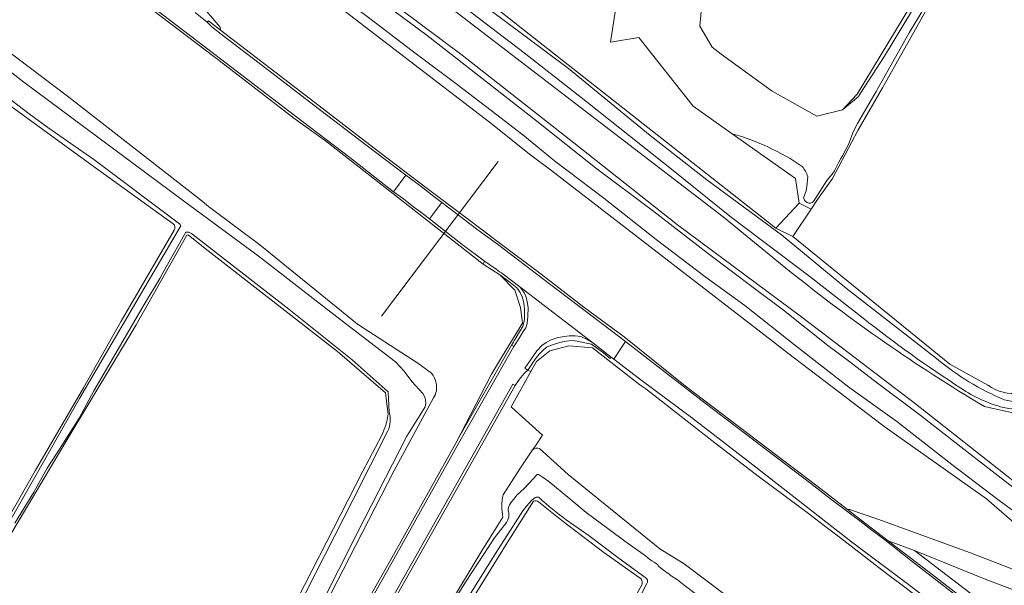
# Model space of a CAD drawing. Header units: metres. Extents: x 149984 to 156489, y 469398 to 478068.
# Tile 588 of 656: x 153351 to 153536, y 475048 to 475154. Entities that reach past the tile are written whole.
import ezdxf

# ---------------------------------------------------------------- set-up
doc = ezdxf.new("R2010")
doc.units = ezdxf.units.M
doc.header["$LTSCALE"] = 0.75
for name, color, linetype, lineweight in [('B-WE-GR-GRAS-GV', 252, 'Continuous', 13), ('B-WE-KW-KUNSTWERK_DUIKER-G', 6, 'Continuous', 18), ('B-WE-OG-TERREIN_BEGROEID-GV', 252, 'Continuous', 18), ('B-WE-OG-TERREIN_ERF-GV', 252, 'Continuous', 18), ('B-WE-OG-TERREIN_OEVER-GV', 252, 'Continuous', 18), ('B-WE-OG-WATER-GV', 252, 'Continuous', 18), ('B-WE-OG-WATER_MEER-GV', 252, 'Continuous', 18), ('B-WE-OG-WATER_SLOOT-GV', 252, 'Continuous', 18), ('B-WE-OG-WEG-GV', 252, 'Continuous', 18), ('B-WE-VH-GESLOTENVERHARDING_ASFALT-GV', 252, 'Continuous', 18), ('B-WE-VH-HALFVERHARDING_GRASBETONSTEEN-GV', 252, 'Continuous', 18), ('B-WE-VH-ONVERHARD-GV', 252, 'Continuous', 18), ('B-WE-VH-OPENVERHARDING-GV', 252, 'Continuous', 18)]:
    doc.layers.add(name, color=color, linetype=linetype, lineweight=lineweight)

msp = doc.modelspace()

# ---------------------------------------------------------------- linework, layer by layer
at = {"layer": 'B-WE-GR-GRAS-GV', "flags": 128}
for points in [[(153495.945, 475106.772), (153483.415, 475117.006), (153364.826, 475208.056)], [(153398.363, 475174.312), (153434.23, 475147.494), (153455.244, 475130.953), (153474.792, 475115.47), (153498.248, 475098.101), (153519.694, 475081.746), (153538.344, 475067.041), (153543.409, 475063.617)], [(153479.596, 475159.319), (153479.046, 475152.924), (153481.315, 475149.01), (153483.034, 475147.698), (153492.661, 475140.684), (153501.05, 475136.008), (153505.932, 475137.177), (153508.699, 475140.147), (153524.767, 475166.781)], [(153543.572, 475054.68), (153533.035, 475063.812), (153513.957, 475077.347), (153513.456, 475077.702), (153495.561, 475091.38), (153492.687, 475093.577), (153450.882, 475125.856), (153447.178, 475128.634), (153439.373, 475134.852), (153400.876, 475164.485)], [(153526.934, 475165.42), (153513.462, 475141.337), (153508.82, 475133.305), (153504, 475124.229), (153501.188, 475120.276), (153499.983, 475118.47), (153496.528, 475113.292), (153526.161, 475089.215), (153533.33, 475085.222)], [(153381.623, 475161.025), (153388.593, 475152.779), (153388.699, 475152.178), (153404.558, 475139.981), (153418.719, 475129.149), (153427.62, 475122.335), (153435.655, 475116.276), (153441.115, 475112.136), (153449.086, 475106.171), (153457.176, 475099.979), (153464.789, 475094.363), (153476.331, 475085.052), (153491.446, 475073.555), (153501.09, 475066.285), (153506.868, 475061.796), (153507.238, 475061.827), (153512.582, 475059.96), (153530.05, 475053.612), (153539.572, 475049.927)], [(153379.78, 475115.682), (153363.974, 475127.037), (153342.63, 475142.558), (153330.378, 475152.08), (153318.069, 475127.462), (153317.798, 475126.913), (153315.684, 475122.172), (153310.85, 475111.428), (153304.46, 475099.128), (153299.227, 475089.488), (153288.542, 475068.788), (153288.378, 475068.29), (153286.351, 475062.12), (153286.025, 475061.814), (153281.779, 475057.834)], [(153317.957, 475002.772), (153324.289, 475015.466), (153335.282, 475036.117), (153343.845, 475051.757), (153353.741, 475069.125), (153362.837, 475084.729), (153369.962, 475097.338), (153379.95, 475114.465)], [(153382.321, 475113.515), (153372.754, 475096.616), (153359.992, 475075.299), (153347.207, 475053.882), (153342.246, 475044.031), (153337.531, 475035.341), (153330.748, 475021.994), (153326.78, 475014.454), (153324.417, 475009.867), (153320.033, 475001.092)], [(153420.258, 475079.694), (153419.759, 475083.813), (153410.713, 475091.579), (153386.346, 475110.57), (153382.65, 475113.558)], [(153544.162, 475081.097), (153539.135, 475079.774), (153532.653, 475081.229)], [(153390.969, 475021.617), (153403.101, 475044.855), (153415.526, 475069.016), (153419.088, 475075.794)], [(153447.695, 475063.403), (153442.68, 475055.514), (153402.38, 474990.298), (153386.262, 474964.968), (153372.611, 474942.731), (153370.921, 474939.978), (153364.176, 474928.991), (153362.052, 474925.53), (153360.038, 474922.249)], [(153467.591, 475048.992), (153460.927, 475053.722), (153453.007, 475059.71), (153448.628, 475063.238)], [(153568.194, 475016.796), (153519.513, 475054.049), (153514.547, 475055.87), (153515.116, 475055.454), (153521.153, 475050.796), (153542.012, 475034.737)], [(153696.293, 474938.593), (153685.818, 474946.79), (153676.568, 474954.028), (153597.193, 475014.75), (153555.521, 475046.368), (153554.501, 475047.14), (153554.377, 475047.234), (153551.95, 475049.071), (153550.626, 475050.072), (153549.116, 475047.375), (153547.873, 475042.78), (153542.724, 475044.711), (153539.284, 475046.221), (153532.78, 475048.662), (153519.513, 475054.049), (153568.194, 475016.796), (153574.948, 475011.628), (153739.438, 474885.754)], [(153466.657, 475044.962), (153468.14, 475047.735)]]:
    msp.add_lwpolyline(points, dxfattribs=at)
msp.add_lwpolyline([(153497.728, 475119.594), (153497.067, 475124.224), (153485.136, 475132.647), (153477.735, 475137.872), (153467.554, 475150.848), (153462.164, 475149.929), (153465.837, 475173.525), (153460.247, 475184.545), (153467.195, 475197.281), (153446.793, 475189.975), (153441.682, 475193.169), (153431.102, 475206.464), (153428.01, 475207.568), (153423.436, 475206.504), (153408.563, 475181.639), (153493.362, 475114.831)], close=True, dxfattribs=at)
at = {"layer": 'B-WE-GR-GRAS-GV'}
for points in [[(153379.95, 475114.465, 0.3695531), (153379.78, 475115.682)], [(153382.65, 475113.558, 0.3826739), (153382.321, 475113.515)], [(153532.653, 475081.229, -0.0356488), (153495.945, 475106.772)], [(153533.33, 475085.222, 0.3879458), (153544.606, 475086.589)], [(153419.088, 475075.794, 0.0747119), (153420.258, 475079.694)], [(153448.628, 475063.238, 0.2725636), (153447.695, 475063.403)], [(153468.14, 475047.735, 0.3497842), (153467.591, 475048.992)]]:
    msp.add_lwpolyline(points, format="xyb", dxfattribs=at)
at = {"layer": 'B-WE-KW-KUNSTWERK_DUIKER-G', "flags": 128}
msp.add_lwpolyline([(153441.035, 475127.425), (153419.027, 475098.286)], dxfattribs=at)
at = {"layer": 'B-WE-OG-TERREIN_BEGROEID-GV', "flags": 128}
for points in [[(153189.809, 475269.958), (153190.892, 475269.171), (153217.956, 475248.083), (153261.891, 475214.927), (153272.624, 475206.368), (153287.776, 475194.817), (153310.636, 475176.815), (153332.734, 475160.432), (153333.214, 475159.942), (153360.074, 475139.558), (153384.935, 475120.223), (153386.443, 475118.964), (153396.101, 475111.688), (153414.489, 475096.739), (153425.848, 475089.415), (153428.459, 475087.485)], [(153409.905, 475033.156), (153421.505, 475053.676), (153433.026, 475074.314), (153437.759, 475083.447), (153439.768, 475087.303), (153441.857, 475090.769), (153445.589, 475096.96), (153445.192, 475099.871), (153444.133, 475103.178), (153441.355, 475106.089), (153438.156, 475108.088), (153408.453, 475131.303), (153402.487, 475135.633), (153389.253, 475145.827), (153362.379, 475166.347)], [(153544.318, 475026.577), (153533.276, 475035.311), (153524.741, 475041.648), (153517.639, 475047.164), (153514.209, 475049.75), (153505.353, 475056.564), (153503.345, 475058.117), (153499.238, 475061.236), (153490.038, 475068.072), (153481.282, 475074.798), (153472.615, 475081.634), (153468.841, 475084.541), (153467.687, 475085.285), (153458.796, 475092.288), (153454.308, 475092.652), (153450.736, 475091.726), (153448.222, 475089.742), (153447.155, 475087.815), (153443.46, 475081.142), (153444.203, 475080.47), (153449.347, 475075.818), (153448.03, 475073.8), (153447.505, 475073.032)], [(153428.852, 475082.867), (153421.363, 475069.007), (153401.139, 475029.624)], [(153448.828, 475073.323), (153454.204, 475068.413), (153471.49, 475054.396), (153476.066, 475051.572), (153497.011, 475035.76), (153498.667, 475033.939), (153503.43, 475030.784), (153524.956, 475015.259), (153528.293, 475011.976), (153542.771, 475001.499), (153561.059, 474986.83), (153562.011, 474985.306), (153565.662, 474983.284), (153596.883, 474960), (153601.731, 474955.969), (153619.352, 474942.825), (153624.21, 474938.538), (153627.944, 474935.823), (153635.318, 474930.494), (153644.317, 474923.991)]]:
    msp.add_lwpolyline(points, dxfattribs=at)
at = {"layer": 'B-WE-OG-TERREIN_BEGROEID-GV'}
for points in [[(153428.459, 475087.485, -0.1196466), (153429.321, 475085.612)], [(153429.321, 475085.612, -0.2038544), (153428.852, 475082.867)], [(153447.505, 475073.032, -0.2982659), (153448.828, 475073.323)]]:
    msp.add_lwpolyline(points, format="xyb", dxfattribs=at)
at = {"layer": 'B-WE-OG-TERREIN_ERF-GV', "flags": 128}
msp.add_lwpolyline([(153496.528, 475113.292), (153499.983, 475118.47), (153497.728, 475119.594), (153493.362, 475114.831)], close=True, dxfattribs=at)
at = {"layer": 'B-WE-OG-TERREIN_OEVER-GV', "flags": 128}
for points in [[(153428.459, 475087.485), (153425.848, 475089.415), (153414.489, 475096.739), (153396.101, 475111.688), (153386.443, 475118.964), (153384.935, 475120.223), (153360.074, 475139.558), (153333.214, 475159.942), (153332.734, 475160.432), (153310.636, 475176.815), (153287.776, 475194.817), (153272.624, 475206.368), (153261.891, 475214.927), (153217.956, 475248.083), (153190.892, 475269.171), (153189.809, 475269.958)], [(153364.826, 475208.056), (153483.415, 475117.006), (153495.945, 475106.772)], [(153509.777, 475097.915), (153500.082, 475105.482), (153484.683, 475117.099), (153474.311, 475125.46), (153457.553, 475138.825), (153445.9, 475147.93), (153435.857, 475155.593), (153414.625, 475171.545), (153399.887, 475182.234), (153383.893, 475194.702), (153373.053, 475202.824), (153365.448, 475208.239)], [(153533.33, 475085.222), (153526.161, 475089.215), (153496.528, 475113.292), (153493.362, 475114.831), (153408.563, 475181.639), (153423.436, 475206.504), (153421.337, 475204.312), (153416.998, 475197.422), (153408.262, 475184.362)], [(153544.392, 475056.57), (153540.254, 475059.995), (153535.472, 475063.495), (153526.509, 475070.264), (153516.149, 475078.392), (153507.137, 475084.875), (153496.85, 475092.845), (153487.496, 475100.274), (153479.961, 475105.756), (153470.803, 475112.742), (153460.942, 475120.515), (153451.646, 475127.561), (153445.645, 475132.443), (153439.703, 475137.061), (153433.289, 475141.963), (153424.815, 475148.294), (153418.163, 475153.388), (153410.1, 475159.531), (153401.852, 475165.704), (153392.342, 475173.003), (153383.463, 475179.904), (153373.401, 475187.809), (153364.324, 475194.412), (153362.425, 475195.995)], [(153408.607, 475180.071), (153415.787, 475174.44), (153429.535, 475163.456), (153442.146, 475154.015), (153454.247, 475144.945), (153469.646, 475132.358), (153480.34, 475123.964), (153494.433, 475113.608), (153506.668, 475103.508), (153523.657, 475090.251)], [(153543.409, 475063.617), (153538.344, 475067.041), (153519.694, 475081.746), (153498.248, 475098.101), (153474.792, 475115.47), (153455.244, 475130.953), (153434.23, 475147.494), (153398.363, 475174.312)], [(153524.767, 475166.781), (153508.699, 475140.147), (153505.932, 475137.177), (153508.932, 475139.719), (153509.314, 475140.291), (153513.823, 475147.328), (153520.52, 475158.492), (153524.916, 475166.003)], [(153400.876, 475164.485), (153439.373, 475134.852), (153447.178, 475128.634), (153450.882, 475125.856), (153492.687, 475093.577), (153495.561, 475091.38), (153513.456, 475077.702), (153513.957, 475077.347), (153533.035, 475063.812), (153543.572, 475054.68), (153545.121, 475054.622), (153546.764, 475054.766), (153547.64, 475055.121), (153548.208, 475055.695)], [(153485.136, 475132.647), (153497.067, 475124.224), (153497.728, 475119.594), (153499.983, 475118.47), (153501.188, 475120.276), (153504, 475124.229), (153508.82, 475133.305), (153513.462, 475141.337), (153526.934, 475165.42)], [(153526.211, 475165.321), (153525.261, 475163.425), (153523.637, 475160.305), (153518.481, 475151.701), (153512.28, 475140.656), (153508.738, 475134.568), (153507.984, 475133.13), (153507.482, 475131.806), (153507.081, 475130.753), (153506.523, 475129.665), (153505.965, 475128.642), (153505.596, 475128.027), (153505.197, 475127.283), (153504.413, 475125.673), (153503.965, 475125.037), (153502.954, 475123.858), (153500.473, 475119.866)], [(153332.965, 475156.872), (153351.599, 475142.424), (153381.462, 475120.224), (153396.048, 475109.453), (153404.19, 475103.136), (153411.412, 475097.521), (153421.665, 475089.662), (153423.271, 475087.889), (153424.751, 475085.931), (153426.831, 475083.682), (153427.151, 475083.117), (153427.336, 475082.476), (153427.364, 475081.808), (153427.24, 475081.171), (153423.827, 475075.641), (153414.421, 475057.36), (153404.293, 475037.257), (153392.759, 475015.456), (153382.903, 474995.946), (153368.068, 474965.223), (153359.52, 474949.71)], [(153419.662, 475157.094), (153427.601, 475151.178), (153437.379, 475143.615), (153448.287, 475135.017), (153459.343, 475126.215), (153470.099, 475118.211), (153480.686, 475110.045), (153489.315, 475103.487), (153494.818, 475099.415), (153503.178, 475092.72), (153507.036, 475089.861), (153512.503, 475085.598), (153520.251, 475079.864), (153527.652, 475074.077), (153535.84, 475067.701), (153542.575, 475062.51)], [(153380.938, 475115.687), (153364.813, 475127.785), (153356.137, 475133.817), (153352.598, 475136.407), (153347.535, 475140.293), (153338.924, 475146.865), (153331.706, 475152.575), (153331.103, 475152.91)], [(153288.378, 475068.29), (153288.542, 475068.788), (153299.227, 475089.488), (153304.46, 475099.128), (153310.85, 475111.428), (153315.684, 475122.172), (153317.798, 475126.913), (153318.069, 475127.462), (153330.378, 475152.08), (153342.63, 475142.558), (153363.974, 475127.037), (153379.78, 475115.682)], [(153498.598, 475120.783), (153499.039, 475121.886), (153499.255, 475123.199), (153499.293, 475124.002), (153499.358, 475124.569)], [(153379.95, 475114.465), (153369.962, 475097.338), (153362.837, 475084.729), (153353.741, 475069.125), (153343.845, 475051.757), (153335.282, 475036.117), (153324.289, 475015.466), (153317.957, 475002.772)], [(153318.641, 475003.065), (153331.023, 475026.02), (153342.072, 475047.547), (153362.126, 475082.736), (153381.175, 475115.33)], [(153382.156, 475114.094), (153378.439, 475107.562), (153377.219, 475105.352), (153374.315, 475100.439), (153369.806, 475092.783), (153364.814, 475084.185), (153362.019, 475079.041), (153358.315, 475073.207), (153356.013, 475069.575), (153353.518, 475065.095), (153349.935, 475059.248)], [(153420.485, 475080.176), (153420.265, 475084.007), (153413.489, 475090.05), (153401.531, 475099.574), (153383.231, 475113.851)], [(153320.033, 475001.092), (153324.417, 475009.867), (153326.78, 475014.454), (153330.748, 475021.994), (153337.531, 475035.341), (153342.246, 475044.031), (153347.207, 475053.882), (153359.992, 475075.299), (153372.754, 475096.616), (153382.321, 475113.515)], [(153382.65, 475113.558), (153386.346, 475110.57), (153410.713, 475091.579), (153419.759, 475083.813), (153420.258, 475079.694)], [(153355.589, 474949.297), (153358.394, 474947.391), (153360.411, 474948.715), (153378.913, 474986.497), (153401.139, 475029.624), (153421.363, 475069.007), (153428.852, 475082.867)], [(153532.653, 475081.229), (153539.135, 475079.774), (153544.162, 475081.097)], [(153356.976, 474951.59), (153372.269, 474980.036), (153380.358, 474998.314), (153385.684, 475008.532), (153399.575, 475035.916), (153413.703, 475063.698), (153420.216, 475076.609)], [(153419.088, 475075.794), (153415.526, 475069.016), (153403.101, 475044.855), (153390.969, 475021.617), (153378.532, 474997.214), (153361.058, 474961.711), (153355.41, 474951.375)], [(153447.505, 475073.032), (153445.07, 475069.47), (153441.95, 475064.597)], [(153471.49, 475054.396), (153454.204, 475068.413), (153448.828, 475073.323)], [(153432.044, 475043.58), (153434.964, 475048.295), (153438.158, 475053.164), (153440.334, 475056.46), (153442.602, 475059.365), (153442.85, 475059.872), (153443.027, 475060.429), (153443.04, 475060.819), (153443.007, 475061.183), (153442.895, 475061.523), (153442.874, 475061.787), (153442.954, 475062.173), (153443.152, 475062.701), (153443.493, 475063.274), (153443.942, 475063.772), (153444.538, 475064.488), (153445.957, 475065.848), (153448.346, 475068.376), (153448.476, 475068.426), (153448.589, 475068.397), (153448.748, 475068.35), (153449.314, 475067.985), (153450.566, 475067.069), (153454.53, 475063.806), (153457.611, 475061.219), (153461.927, 475058.022), (153464.9, 475055.863), (153468.329, 475053.402), (153468.776, 475053.087), (153469.032, 475052.851), (153469.27, 475052.621), (153469.517, 475052.427), (153469.974, 475052.133), (153470.443, 475051.847), (153470.769, 475051.625), (153471.083, 475051.356), (153471.188, 475051.201), (153471.288, 475051.054), (153472.142, 475050.374), (153473.239, 475049.609), (153473.649, 475049.281), (153474.822, 475048.546), (153476.074, 475047.555), (153478.171, 475045.95)], [(153447.995, 475064.044), (153447.299, 475063.471), (153446.35, 475062.425), (153445.661, 475061.545), (153443.791, 475058.568), (153440.539, 475053.502), (153437.496, 475048.661), (153435.198, 475044.943)], [(153372.611, 474942.731), (153386.262, 474964.968), (153402.38, 474990.298), (153442.68, 475055.514), (153447.695, 475063.403)], [(153448.628, 475063.238), (153453.007, 475059.71), (153460.927, 475053.722), (153467.591, 475048.992)], [(153441.914, 475060.364), (153437.83, 475053.85), (153431.84, 475043.86), (153426.14, 475034.82), (153425.328, 475033.458), (153419.514, 475024.402), (153414.018, 475015.508), (153406.346, 475002.969), (153402.695, 474996.853), (153400.06, 474992.71), (153393.67, 474982.31), (153387.08, 474971.91), (153380.42, 474961.21), (153373.77, 474950.14), (153370.321, 474944.767)], [(153468.996, 475048.779), (153468.234, 475049.359), (153463.591, 475052.728), (153458.161, 475056.81), (153453.836, 475059.869)], [(153644.317, 474923.991), (153635.318, 474930.494), (153627.944, 474935.823), (153624.21, 474938.538), (153619.352, 474942.825), (153601.731, 474955.969), (153596.883, 474960), (153565.662, 474983.284), (153562.011, 474985.306), (153561.059, 474986.83), (153542.771, 475001.499), (153528.293, 475011.976), (153524.956, 475015.259), (153503.43, 475030.784), (153498.667, 475033.939), (153497.011, 475035.76), (153476.066, 475051.572), (153471.49, 475054.396)], [(153468.14, 475047.735), (153466.657, 475044.962)], [(153467.43, 475044.758), (153469.019, 475047.869)]]:
    msp.add_lwpolyline(points, dxfattribs=at)
at = {"layer": 'B-WE-OG-TERREIN_OEVER-GV'}
for points in [[(153498.327, 475126.499, 0.082594), (153485.136, 475132.647)], [(153499.358, 475124.569, 0.0969694), (153498.327, 475126.499)], [(153500.473, 475119.866, -0.6636029), (153498.598, 475120.783)], [(153379.78, 475115.682, -0.3695531), (153379.95, 475114.465)], [(153381.175, 475115.33, 0.1534296), (153380.938, 475115.687)], [(153383.231, 475113.851, 0.20008), (153382.156, 475114.094)], [(153382.321, 475113.515, -0.3826739), (153382.65, 475113.558)], [(153495.945, 475106.772, 0.0356488), (153532.653, 475081.229)], [(153528.24, 475084.688, -0.0252741), (153509.777, 475097.915)], [(153523.657, 475090.251, 0.0748749), (153536.41, 475082.506)], [(153429.321, 475085.612, 0.1196466), (153428.459, 475087.485)], [(153544.606, 475086.589, -0.3879458), (153533.33, 475085.222)], [(153536.41, 475082.506, 0.3327817), (153545.409, 475085.919)], [(153428.852, 475082.867, 0.2038544), (153429.321, 475085.612)], [(153536.255, 475081.033, -0.0857008), (153528.24, 475084.688)], [(153544.099, 475081.999, -0.1810784), (153536.255, 475081.033)], [(153420.258, 475079.694, -0.0747119), (153419.088, 475075.794)], [(153420.216, 475076.609, 0.1613188), (153420.485, 475080.176)], [(153448.828, 475073.323, 0.2982659), (153447.505, 475073.032)], [(153441.95, 475064.597, 0.1025345), (153441.914, 475060.364)], [(153448.8, 475064.026, 0.2831228), (153447.995, 475064.044)], [(153453.836, 475059.869, -0.039962), (153448.8, 475064.026)], [(153447.695, 475063.403, -0.2725636), (153448.628, 475063.238)], [(153467.591, 475048.992, -0.3497842), (153468.14, 475047.735)], [(153469.019, 475047.869, 0.3855887), (153468.996, 475048.779)]]:
    msp.add_lwpolyline(points, format="xyb", dxfattribs=at)
at = {"layer": 'B-WE-OG-WATER-GV', "flags": 128}
for points in [[(153478.171, 475045.95), (153476.074, 475047.555), (153474.822, 475048.546), (153473.649, 475049.281), (153473.239, 475049.609), (153472.142, 475050.374), (153471.288, 475051.054), (153471.188, 475051.201), (153471.083, 475051.356), (153470.769, 475051.625), (153470.443, 475051.847), (153469.974, 475052.133), (153469.517, 475052.427), (153469.27, 475052.621), (153469.032, 475052.851), (153468.776, 475053.087), (153468.329, 475053.402), (153464.9, 475055.863), (153461.927, 475058.022), (153457.611, 475061.219), (153454.53, 475063.806), (153450.566, 475067.069), (153449.314, 475067.985), (153448.748, 475068.35), (153448.589, 475068.397), (153448.476, 475068.426), (153448.346, 475068.376), (153445.957, 475065.848), (153444.538, 475064.488), (153443.942, 475063.772), (153443.493, 475063.274), (153443.152, 475062.701), (153442.954, 475062.173), (153442.874, 475061.787), (153442.895, 475061.523), (153443.007, 475061.183), (153443.04, 475060.819), (153443.027, 475060.429), (153442.85, 475059.872), (153442.602, 475059.365), (153440.334, 475056.46), (153438.158, 475053.164), (153434.964, 475048.295), (153432.044, 475043.58)], [(153435.198, 475044.943), (153437.496, 475048.661), (153440.539, 475053.502), (153443.791, 475058.568), (153445.661, 475061.545), (153446.35, 475062.425), (153447.299, 475063.471), (153447.995, 475064.044)], [(153453.836, 475059.869), (153458.161, 475056.81), (153463.591, 475052.728), (153468.234, 475049.359), (153468.996, 475048.779)], [(153469.019, 475047.869), (153467.43, 475044.758)]]:
    msp.add_lwpolyline(points, dxfattribs=at)
at = {"layer": 'B-WE-OG-WATER-GV'}
for points in [[(153447.995, 475064.044, -0.2831228), (153448.8, 475064.026)], [(153448.8, 475064.026, 0.039962), (153453.836, 475059.869)], [(153468.996, 475048.779, -0.3855887), (153469.019, 475047.869)]]:
    msp.add_lwpolyline(points, format="xyb", dxfattribs=at)
at = {"layer": 'B-WE-OG-WATER_MEER-GV', "flags": 128}
for points in [[(153365.448, 475208.239), (153373.053, 475202.824), (153383.893, 475194.702), (153399.887, 475182.234), (153414.625, 475171.545), (153435.857, 475155.593), (153445.9, 475147.93), (153457.553, 475138.825), (153474.311, 475125.46), (153484.683, 475117.099), (153500.082, 475105.482), (153509.777, 475097.915)], [(153408.262, 475184.362), (153416.998, 475197.422), (153421.337, 475204.312), (153423.436, 475206.504), (153428.01, 475207.568), (153431.102, 475206.464), (153441.682, 475193.169), (153446.793, 475189.975), (153467.195, 475197.281), (153460.247, 475184.545), (153465.837, 475173.525), (153462.164, 475149.929), (153467.554, 475150.848), (153477.735, 475137.872), (153485.136, 475132.647)], [(153523.657, 475090.251), (153506.668, 475103.508), (153494.433, 475113.608), (153480.34, 475123.964), (153469.646, 475132.358), (153454.247, 475144.945), (153442.146, 475154.015), (153429.535, 475163.456), (153415.787, 475174.44), (153408.607, 475180.071)], [(153500.473, 475119.866), (153502.954, 475123.858), (153503.965, 475125.037), (153504.413, 475125.673), (153505.197, 475127.283), (153505.596, 475128.027), (153505.965, 475128.642), (153506.523, 475129.665), (153507.081, 475130.753), (153507.482, 475131.806), (153507.984, 475133.13), (153508.738, 475134.568), (153512.28, 475140.656), (153518.481, 475151.701), (153523.637, 475160.305), (153525.261, 475163.425), (153526.211, 475165.321)], [(153520.52, 475158.492), (153513.823, 475147.328), (153509.314, 475140.291), (153508.932, 475139.719), (153505.932, 475137.177), (153501.05, 475136.008), (153492.661, 475140.684), (153483.034, 475147.698), (153481.315, 475149.01), (153479.046, 475152.924), (153479.596, 475159.319)], [(153499.358, 475124.569), (153499.293, 475124.002), (153499.255, 475123.199), (153499.039, 475121.886), (153498.598, 475120.783)]]:
    msp.add_lwpolyline(points, dxfattribs=at)
at = {"layer": 'B-WE-OG-WATER_MEER-GV'}
for points in [[(153485.136, 475132.647, -0.082594), (153498.327, 475126.499)], [(153498.327, 475126.499, -0.0969694), (153499.358, 475124.569)], [(153498.598, 475120.783, 0.6636029), (153500.473, 475119.866)], [(153509.777, 475097.915, 0.0252741), (153528.24, 475084.688)], [(153536.41, 475082.506, -0.0748749), (153523.657, 475090.251)], [(153545.409, 475085.919, -0.3327817), (153536.41, 475082.506)], [(153528.24, 475084.688, 0.0857008), (153536.255, 475081.033)], [(153536.255, 475081.033, 0.1810784), (153544.099, 475081.999)]]:
    msp.add_lwpolyline(points, format="xyb", dxfattribs=at)
at = {"layer": 'B-WE-OG-WATER_SLOOT-GV', "flags": 128}
for points in [[(153362.425, 475195.995), (153364.324, 475194.412), (153373.401, 475187.809), (153383.463, 475179.904), (153392.342, 475173.003), (153401.852, 475165.704), (153410.1, 475159.531), (153418.163, 475153.388), (153424.815, 475148.294), (153433.289, 475141.963), (153439.703, 475137.061), (153445.645, 475132.443), (153451.646, 475127.561), (153460.942, 475120.515), (153470.803, 475112.742), (153479.961, 475105.756), (153487.496, 475100.274), (153496.85, 475092.845), (153507.137, 475084.875), (153516.149, 475078.392), (153526.509, 475070.264), (153535.472, 475063.495), (153540.254, 475059.995), (153544.392, 475056.57)], [(153359.52, 474949.71), (153368.068, 474965.223), (153382.903, 474995.946), (153392.759, 475015.456), (153404.293, 475037.257), (153414.421, 475057.36), (153423.827, 475075.641), (153427.24, 475081.171), (153427.364, 475081.808), (153427.336, 475082.476), (153427.151, 475083.117), (153426.831, 475083.682), (153424.751, 475085.931), (153423.271, 475087.889), (153421.665, 475089.662), (153411.412, 475097.521), (153404.19, 475103.136), (153396.048, 475109.453), (153381.462, 475120.224), (153351.599, 475142.424), (153332.965, 475156.872)], [(153542.575, 475062.51), (153535.84, 475067.701), (153527.652, 475074.077), (153520.251, 475079.864), (153512.503, 475085.598), (153507.036, 475089.861), (153503.178, 475092.72), (153494.818, 475099.415), (153489.315, 475103.487), (153480.686, 475110.045), (153470.099, 475118.211), (153459.343, 475126.215), (153448.287, 475135.017), (153437.379, 475143.615), (153427.601, 475151.178), (153419.662, 475157.094)], [(153331.103, 475152.91), (153331.706, 475152.575), (153338.924, 475146.865), (153347.535, 475140.293), (153352.598, 475136.407), (153356.137, 475133.817), (153364.813, 475127.785), (153380.938, 475115.687)], [(153381.175, 475115.33), (153362.126, 475082.736), (153342.072, 475047.547), (153331.023, 475026.02), (153318.641, 475003.065), (153318.241, 475002.104)], [(153349.935, 475059.248), (153353.518, 475065.095), (153356.013, 475069.575), (153358.315, 475073.207), (153362.019, 475079.041), (153364.814, 475084.185), (153369.806, 475092.783), (153374.315, 475100.439), (153377.219, 475105.352), (153378.439, 475107.562), (153382.156, 475114.094)], [(153383.231, 475113.851), (153401.531, 475099.574), (153413.489, 475090.05), (153420.265, 475084.007), (153420.485, 475080.176)], [(153420.216, 475076.609), (153413.703, 475063.698), (153399.575, 475035.916), (153385.684, 475008.532), (153380.358, 474998.314), (153372.269, 474980.036), (153356.976, 474951.59)]]:
    msp.add_lwpolyline(points, dxfattribs=at)
at = {"layer": 'B-WE-OG-WATER_SLOOT-GV'}
for points in [[(153380.938, 475115.687, -0.1534296), (153381.175, 475115.33)], [(153382.156, 475114.094, -0.20008), (153383.231, 475113.851)], [(153420.485, 475080.176, -0.1613188), (153420.216, 475076.609)]]:
    msp.add_lwpolyline(points, format="xyb", dxfattribs=at)
at = {"layer": 'B-WE-OG-WEG-GV', "flags": 128}
for points in [[(153362.379, 475166.347), (153389.253, 475145.827), (153402.487, 475135.633), (153408.453, 475131.303), (153438.156, 475108.088), (153438.444, 475108.665), (153434.199, 475111.784), (153428.04, 475116.634), (153426.409, 475117.899), (153425.132, 475118.842), (153423.157, 475120.385), (153421.304, 475121.728), (153413.075, 475128.198), (153402.787, 475135.988), (153383.094, 475151.065), (153367.734, 475162.823)], [(153444.192, 475093.954), (153445.221, 475095.633), (153445.649, 475096.285), (153445.812, 475096.876), (153445.955, 475097.569), (153445.996, 475098.302), (153445.996, 475099.443), (153445.935, 475100.32), (153445.812, 475101.013), (153445.527, 475101.889), (153445.14, 475102.745), (153444.508, 475103.601), (153443.286, 475104.63), (153441.355, 475106.089), (153444.133, 475103.178), (153445.192, 475099.871), (153445.589, 475096.96), (153441.857, 475090.769), (153439.768, 475087.303), (153437.759, 475083.447), (153433.026, 475074.314), (153433.362, 475074.916)], [(153518.837, 475047.264), (153507.639, 475055.687), (153488.473, 475070.68), (153477.42, 475079.148), (153467.887, 475086.239), (153462.837, 475090.146), (153462.571, 475090.357), (153462.321, 475090.556), (153462.202, 475090.379), (153462.108, 475090.26), (153460.872, 475091.367), (153459.518, 475092.299), (153458.59, 475092.983), (153457.343, 475093.231), (153455.911, 475093.575), (153454.868, 475093.697), (153453.858, 475093.553), (153452.881, 475093.375), (153452.215, 475093.153), (153450.872, 475092.732), (153450.118, 475092.388), (153449.363, 475091.722), (153448.719, 475091.067), (153448.013, 475090.13), (153446.589, 475088.109), (153447.155, 475087.815), (153448.222, 475089.742), (153450.736, 475091.726), (153454.308, 475092.652), (153458.796, 475092.288), (153467.687, 475085.285), (153468.841, 475084.541), (153472.615, 475081.634), (153481.282, 475074.798), (153490.038, 475068.072), (153499.238, 475061.236), (153503.345, 475058.117), (153505.353, 475056.564), (153514.209, 475049.75), (153517.639, 475047.164)], [(153433.362, 475074.916), (153443.551, 475092.794)], [(153441.95, 475064.597), (153445.07, 475069.47), (153447.505, 475073.032), (153448.03, 475073.8), (153449.347, 475075.818), (153444.203, 475080.47), (153443.46, 475081.142), (153447.155, 475087.815), (153446.589, 475088.109)], [(153444.217, 475085.183), (153419.606, 475041.522), (153403.885, 475013.69), (153396.277, 475000), (153385.648, 474980.872), (153371.437, 474955.032), (153359.763, 474933.755), (153353.332, 474921.963), (153346.837, 474910.053), (153335.023, 474888.09), (153320.313, 474860.708), (153321.007, 474860.233), (153322.063, 474860.198), (153322.482, 474859.785), (153326.774, 474868.35), (153331.402, 474876.818)], [(153370.321, 474944.767), (153373.77, 474950.14), (153380.42, 474961.21), (153387.08, 474971.91), (153393.67, 474982.31), (153400.06, 474992.71), (153402.695, 474996.853), (153406.346, 475002.969), (153414.018, 475015.508), (153419.514, 475024.402), (153425.328, 475033.458), (153426.14, 475034.82), (153431.84, 475043.86), (153437.83, 475053.85), (153441.914, 475060.364)]]:
    msp.add_lwpolyline(points, dxfattribs=at)
at = {"layer": 'B-WE-OG-WEG-GV'}
for points in [[(153443.551, 475092.794, 0.0317339), (153444.192, 475093.954)], [(153446.589, 475088.109, 0.06609), (153444.217, 475085.183)], [(153441.914, 475060.364, -0.1025345), (153441.95, 475064.597)]]:
    msp.add_lwpolyline(points, format="xyb", dxfattribs=at)
at = {"layer": 'B-WE-VH-GESLOTENVERHARDING_ASFALT-GV', "flags": 128}
for points in [[(153367.734, 475162.823), (153383.094, 475151.065), (153402.787, 475135.988), (153413.075, 475128.198), (153421.304, 475121.728), (153423.629, 475124.854), (153416.097, 475130.587), (153406.276, 475138.066), (153398.346, 475144.168), (153388.83, 475151.439), (153387.06, 475152.813), (153386.18, 475153.723), (153383.893, 475155.519)], [(153462.837, 475090.146), (153465.037, 475093.458), (153462.37, 475095.48), (153452.28, 475103.17), (153440.879, 475111.812), (153437.222, 475114.453), (153430.381, 475119.696), (153428.04, 475116.634), (153434.199, 475111.784), (153438.444, 475108.665), (153440.603, 475107.134)], [(153441.967, 475106.172), (153445.106, 475103.82), (153458.863, 475093.264), (153462.321, 475090.556), (153462.571, 475090.357), (153462.837, 475090.146)], [(153446.589, 475088.109), (153446.037, 475088.439), (153447.382, 475090.334), (153448.319, 475091.7), (153449.236, 475092.759), (153450.051, 475093.309), (153450.989, 475093.799), (153452.13, 475094.186), (153453.047, 475094.39), (153454.412, 475094.573), (153455.553, 475094.532), (153456.593, 475094.41), (153457.542, 475093.969), (153458.863, 475093.264), (153445.106, 475103.82), (153445.548, 475103.254), (153445.955, 475102.582), (153446.261, 475101.828), (153446.485, 475100.972), (153446.648, 475099.892), (153446.628, 475098.2), (153446.465, 475096.876), (153446.22, 475096.061), (153445.731, 475095.368), (153444.916, 475093.982), (153443.985, 475092.546), (153433.798, 475074.67), (153421.941, 475053.431), (153410.341, 475032.911)], [(153537.345, 475037.855), (153527.665, 475045.358), (153518.753, 475052.266), (153513.908, 475056.062), (153511.439, 475057.932), (153509.181, 475059.646), (153506.412, 475061.76), (153504.237, 475063.403), (153499.953, 475066.685), (153479.999, 475081.878), (153471.148, 475088.703), (153465.037, 475093.458), (153462.837, 475090.146), (153467.887, 475086.239), (153477.42, 475079.148), (153488.473, 475070.68), (153507.639, 475055.687), (153518.837, 475047.264), (153531.511, 475037.542), (153544.151, 475027.743)], [(153347.793, 474919.943), (153357.406, 474937.812), (153368.664, 474958.043), (153382.113, 474982.436), (153391.781, 474999.756), (153391.917, 475000), (153395.772, 475006.908), (153410.341, 475032.911), (153421.941, 475053.431), (153433.798, 475074.67), (153443.985, 475092.546), (153443.551, 475092.794), (153433.362, 475074.916), (153433.026, 475074.314), (153421.505, 475053.676), (153409.905, 475033.156), (153395.336, 475007.152), (153391.344, 475000), (153381.676, 474982.679), (153368.227, 474958.285), (153361.788, 474946.715), (153356.967, 474938.052), (153347.353, 474920.18)], [(153385.21, 474981.114), (153395.705, 475000), (153395.84, 475000.243), (153403.449, 475013.934), (153419.171, 475041.768), (153443.781, 475085.429), (153444.217, 475085.183)]]:
    msp.add_lwpolyline(points, dxfattribs=at)
for points in [[(153421.304, 475121.728), (153423.157, 475120.385), (153425.132, 475118.842), (153426.409, 475117.899), (153428.04, 475116.634), (153430.381, 475119.696), (153428.904, 475120.82), (153426.468, 475122.693), (153425.486, 475123.484), (153423.629, 475124.854)], [(153395.705, 475000), (153385.21, 474981.114), (153370.999, 474955.273), (153359.324, 474933.995), (153353.048, 474922.487), (153346.397, 474910.291), (153334.583, 474888.327), (153319.898, 474860.992), (153320.313, 474860.708), (153335.023, 474888.09), (153346.837, 474910.053), (153353.332, 474921.963), (153359.763, 474933.755), (153371.437, 474955.032), (153385.648, 474980.872), (153396.277, 475000), (153403.885, 475013.69), (153419.606, 475041.522), (153444.217, 475085.183), (153443.781, 475085.429), (153419.171, 475041.768), (153403.449, 475013.934), (153395.84, 475000.243)]]:
    msp.add_lwpolyline(points, close=True, dxfattribs=at)
at = {"layer": 'B-WE-VH-GESLOTENVERHARDING_ASFALT-GV'}
for points in [[(153440.603, 475107.134, 0.0058902), (153441.967, 475106.172)], [(153444.217, 475085.183, -0.06609), (153446.589, 475088.109)]]:
    msp.add_lwpolyline(points, format="xyb", dxfattribs=at)
at = {"layer": 'B-WE-VH-HALFVERHARDING_GRASBETONSTEEN-GV', "flags": 128}
for points in [[(153440.603, 475107.134), (153438.444, 475108.665), (153438.156, 475108.088), (153441.355, 475106.089), (153443.286, 475104.63), (153444.508, 475103.601), (153445.14, 475102.745), (153445.527, 475101.889), (153445.812, 475101.013), (153445.935, 475100.32), (153445.996, 475099.443), (153445.996, 475098.302), (153445.955, 475097.569), (153445.812, 475096.876), (153445.649, 475096.285), (153445.221, 475095.633), (153444.192, 475093.954)], [(153443.551, 475092.794), (153443.985, 475092.546), (153444.916, 475093.982), (153445.731, 475095.368), (153446.22, 475096.061), (153446.465, 475096.876), (153446.628, 475098.2), (153446.648, 475099.892), (153446.485, 475100.972), (153446.261, 475101.828), (153445.955, 475102.582), (153445.548, 475103.254), (153445.106, 475103.82), (153441.967, 475106.172)], [(153539.572, 475049.927), (153530.05, 475053.612), (153512.582, 475059.96), (153507.238, 475061.827), (153506.868, 475061.796), (153510.246, 475059.172), (153514.547, 475055.87), (153519.513, 475054.049), (153532.78, 475048.662), (153539.284, 475046.221)]]:
    msp.add_lwpolyline(points, dxfattribs=at)
at = {"layer": 'B-WE-VH-HALFVERHARDING_GRASBETONSTEEN-GV'}
for points in [[(153441.967, 475106.172, -0.0058902), (153440.603, 475107.134)], [(153444.192, 475093.954, -0.0317339), (153443.551, 475092.794)]]:
    msp.add_lwpolyline(points, format="xyb", dxfattribs=at)
at = {"layer": 'B-WE-VH-HALFVERHARDING_GRASBETONSTEEN-GV', "flags": 128}
msp.add_lwpolyline([(153460.872, 475091.367), (153462.108, 475090.26), (153462.202, 475090.379), (153462.321, 475090.556), (153458.863, 475093.264), (153457.542, 475093.969), (153456.593, 475094.41), (153455.553, 475094.532), (153454.412, 475094.573), (153453.047, 475094.39), (153452.13, 475094.186), (153450.989, 475093.799), (153450.051, 475093.309), (153449.236, 475092.759), (153448.319, 475091.7), (153447.382, 475090.334), (153446.037, 475088.439), (153446.589, 475088.109), (153448.013, 475090.13), (153448.719, 475091.067), (153449.363, 475091.722), (153450.118, 475092.388), (153450.872, 475092.732), (153452.215, 475093.153), (153452.881, 475093.375), (153453.858, 475093.553), (153454.868, 475093.697), (153455.911, 475093.575), (153457.343, 475093.231), (153458.59, 475092.983), (153459.518, 475092.299)], close=True, dxfattribs=at)
at = {"layer": 'B-WE-VH-ONVERHARD-GV', "flags": 128}
msp.add_lwpolyline([(153383.893, 475155.519), (153386.18, 475153.723), (153386.386, 475153.992), (153388.699, 475152.178), (153388.593, 475152.779), (153381.623, 475161.025)], dxfattribs=at)
at = {"layer": 'B-WE-VH-OPENVERHARDING-GV', "flags": 128}
for points in [[(153427.62, 475122.335), (153418.719, 475129.149), (153404.558, 475139.981), (153388.699, 475152.178), (153386.386, 475153.992), (153386.18, 475153.723), (153387.06, 475152.813), (153388.83, 475151.439), (153398.346, 475144.168), (153406.276, 475138.066), (153416.097, 475130.587), (153423.629, 475124.854), (153425.486, 475123.484), (153426.468, 475122.693), (153428.904, 475120.82), (153430.381, 475119.696), (153437.222, 475114.453), (153440.879, 475111.812), (153452.28, 475103.17), (153462.37, 475095.48), (153465.037, 475093.458), (153471.148, 475088.703), (153479.999, 475081.878), (153499.953, 475066.685), (153504.237, 475063.403), (153506.412, 475061.76), (153509.181, 475059.646), (153511.439, 475057.932), (153513.908, 475056.062), (153518.753, 475052.266), (153527.665, 475045.358)], [(153542.012, 475034.737), (153521.153, 475050.796), (153515.116, 475055.454), (153514.547, 475055.87), (153510.246, 475059.172), (153506.868, 475061.796), (153501.09, 475066.285), (153491.446, 475073.555), (153476.331, 475085.052), (153464.789, 475094.363), (153457.176, 475099.979), (153449.086, 475106.171), (153441.115, 475112.136), (153435.655, 475116.276), (153427.62, 475122.335)]]:
    msp.add_lwpolyline(points, dxfattribs=at)

doc.saveas('drawing.dxf')
